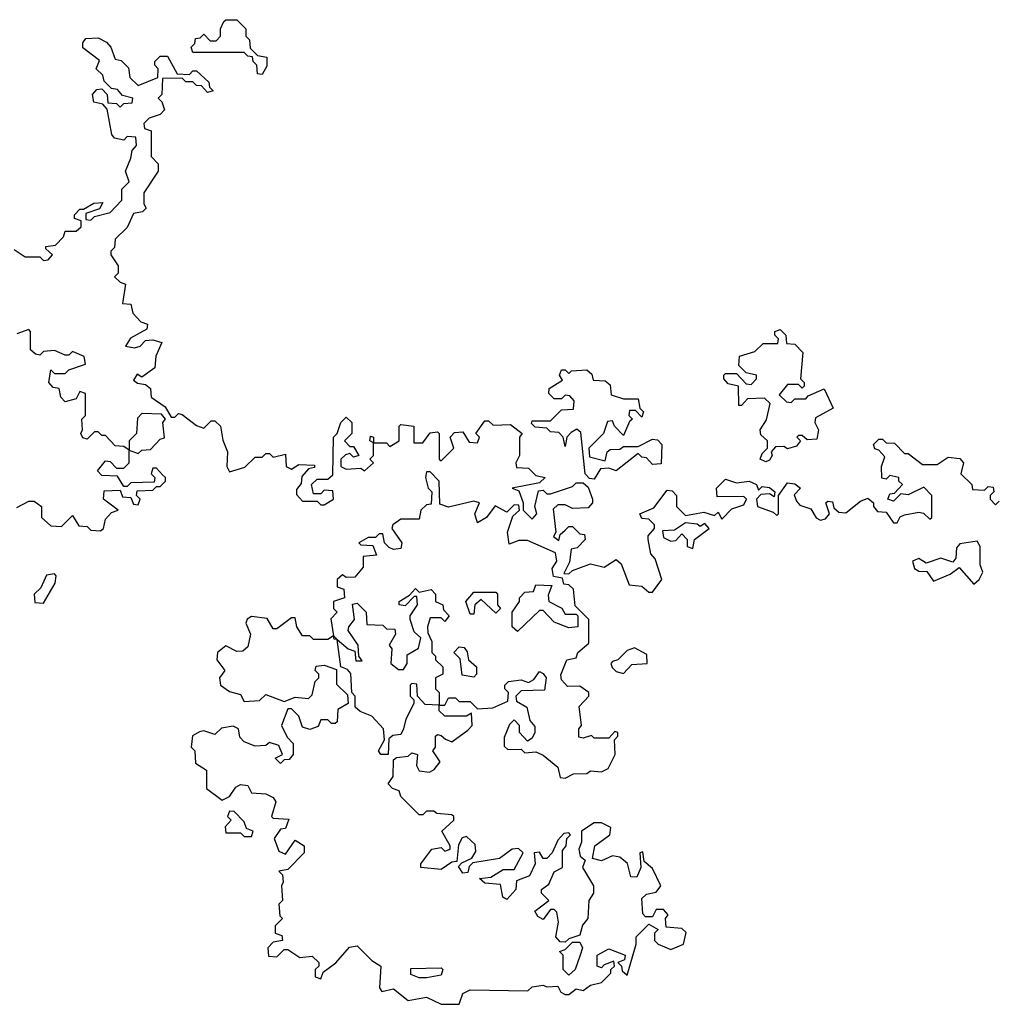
# Model space of a CAD drawing. Extents: x 2029826 to 2248070, y 228728 to 402406.
# Tile 340 of 368: x 2169590 to 2172270, y 311650 to 314350. Entities that reach past the tile are written whole.
import ezdxf

# ---------------------------------------------------------------- set-up
doc = ezdxf.new("R2010")
doc.units = 0

msp = doc.modelspace()

# ---------------------------------------------------------------- linework, layer by layer
at = {"layer": '0CON10XD'}
for points in [[(2170255, 314200), (2170241.7, 314201.7), (2170240, 314225), (2170230, 314235), (2170228.3, 314248.3), (2170215, 314250), (2170205, 314260), (2170065, 314260), (2170060, 314275), (2170070, 314285), (2170071.7, 314298.3), (2170085, 314300), (2170095, 314310), (2170111.7, 314291.7), (2170128.3, 314291.7), (2170140, 314305), (2170140, 314325), (2170150, 314345), (2170155, 314350), (2170185, 314350), (2170210, 314325), (2170210, 314305), (2170220, 314295), (2170221.7, 314271.7), (2170241.7, 314251.7), (2170267, 314247), (2170267, 314223), (2170255, 314200)], [(2169575, 313720), (2169605, 313700), (2169645, 313700), (2169655, 313690), (2169668.3, 313691.7), (2169680, 313705), (2169661.7, 313721.7), (2169661.7, 313728.3), (2169688.3, 313731.7), (2169710, 313755), (2169715, 313770), (2169745, 313770), (2169758.3, 313781.7), (2169758.3, 313798.3), (2169740, 313805), (2169740, 313815), (2169755, 313830), (2169765, 313830), (2169793, 313847), (2169818.3, 313848.3), (2169808.3, 313831.7), (2169771.7, 313818.3), (2169771.7, 313801.7), (2169785, 313800), (2169795, 313810), (2169838.3, 313821.7), (2169870, 313855), (2169870, 313885), (2169890, 313905), (2169880, 313935), (2169895, 313970), (2169898.3, 313991.7), (2169910, 314005), (2169908.3, 314028.3), (2169885, 314030), (2169875, 314020), (2169850, 314025), (2169842.5, 314035), (2169830, 314105), (2169818.3, 314118.3), (2169793.6, 314123.6), (2169790, 314145), (2169801.7, 314158.3), (2169815, 314160), (2169830, 314145), (2169831.7, 314121.7), (2169855, 314120), (2169865, 314110), (2169875, 314120), (2169898.3, 314121.7), (2169900, 314135), (2169871.7, 314141.7), (2169858.3, 314158.3), (2169841.7, 314161.7), (2169821.7, 314181.7), (2169818.3, 314198.3), (2169800, 314215), (2169808.3, 314238.3), (2169763, 314273), (2169763, 314287), (2169771.7, 314298.3), (2169805, 314300), (2169828.3, 314288.3), (2169840, 314275), (2169851.7, 314241.7), (2169868.3, 314238.3), (2169888.3, 314218.3), (2169891.7, 314191.7), (2169915, 314170), (2169968.3, 314191.7), (2169970, 314215), (2169960, 314225), (2169960, 314235), (2169975, 314250), (2169995, 314250), (2170021.7, 314201.7), (2170055, 314200), (2170065, 314210), (2170075, 314210), (2170108.3, 314178.3), (2170110, 314165), (2170120, 314155), (2170105, 314150), (2170088.3, 314168.3), (2170075, 314170), (2170065, 314180), (2170045, 314180), (2170035, 314190), (2169981.7, 314188.3), (2169980, 314145), (2169970, 314135), (2169980, 314125), (2169987, 314103), (2169975, 314090), (2169945, 314080), (2169930, 314065), (2169931.7, 314051.7), (2169950, 314045), (2169950, 313975), (2169970, 313955), (2169970, 313935), (2169930, 313875), (2169930, 313845), (2169937, 313833), (2169927, 313823), (2169901.7, 313818.3), (2169885, 313780), (2169851.7, 313748.3), (2169850, 313725), (2169840, 313715), (2169840, 313705), (2169860, 313675), (2169860, 313655), (2169850, 313645), (2169865, 313630), (2169880, 313625), (2169871.7, 313571.7), (2169895, 313570), (2169900, 313545), (2169921.7, 313521.7), (2169940, 313515), (2169938.3, 313501.7), (2169893.6, 313476.4), (2169880, 313455), (2169905, 313450), (2169920, 313455), (2169935, 313470), (2169955, 313472.5), (2169980, 313465), (2169963, 313427), (2169960, 313395), (2169925, 313370), (2169911.7, 313378.3), (2169901.7, 313361.7), (2169913, 313353), (2169935, 313350), (2169948.3, 313338.3), (2169950, 313315), (2169988.3, 313288.3), (2170005, 313260), (2170015, 313260), (2170025, 313270), (2170035, 313267.5), (2170075, 313237.5), (2170095, 313230), (2170115, 313250), (2170125, 313250), (2170140, 313235), (2170146.7, 313196.7), (2170160, 313165), (2170157.5, 313125), (2170165, 313110), (2170206.7, 313123.3), (2170235, 313150), (2170255, 313150), (2170265, 313160), (2170275, 313160), (2170285, 313150), (2170318.3, 313158.3), (2170320, 313125), (2170335, 313117.5), (2170355, 313130), (2170398.3, 313128.3), (2170398.3, 313121.7), (2170381.7, 313118.3), (2170363, 313097), (2170361.7, 313078.3), (2170348.3, 313061.7), (2170348.3, 313048.3), (2170365, 313030), (2170405, 313030), (2170415, 313020), (2170425, 313020), (2170450, 313035), (2170448.3, 313058.3), (2170425, 313060), (2170415, 313050), (2170395, 313050), (2170390, 313075), (2170405, 313090), (2170435, 313090), (2170448.3, 313101.7), (2170450, 313205), (2170460, 313215), (2170470, 313245), (2170485, 313260), (2170500, 313245), (2170500, 313215), (2170480, 313195), (2170495, 313180), (2170505, 313180), (2170520, 313155), (2170505, 313150), (2170495, 313160), (2170483, 313157), (2170470, 313145), (2170470, 313125), (2170485, 313117.5), (2170525, 313120), (2170535, 313112.5), (2170560, 313135), (2170550, 313145), (2170560, 313155), (2170560, 313190), (2170550, 313195), (2170551.7, 313208.3), (2170560, 313205), (2170560, 313190), (2170595, 313190), (2170605, 313180), (2170630, 313195), (2170630, 313235), (2170635, 313240), (2170670, 313235), (2170670, 313190), (2170695, 313190), (2170715, 313217.5), (2170735, 313220), (2170740, 313215), (2170740, 313145), (2170745, 313140), (2170780, 313175), (2170770, 313205), (2170781.7, 313218.3), (2170805, 313220), (2170821.7, 313191.7), (2170845, 313190), (2170850, 313205), (2170840, 313215), (2170865, 313250), (2170875, 313250), (2170888.3, 313238.3), (2170935, 313240), (2170967.5, 313215), (2170960, 313205), (2170960, 313155), (2170950, 313135), (2170951.7, 313121.7), (2170985, 313120), (2171005, 313100), (2171030, 313095), (2171015, 313080), (2170940, 313065), (2170958.3, 313058.3), (2170970, 313025), (2170970, 313005), (2170995, 312980), (2171007.5, 312995), (2171002.5, 313015), (2171011.7, 313058.3), (2171025, 313060), (2171035, 313050), (2171045, 313050), (2171105, 313070), (2171115, 313080), (2171135, 313080), (2171148.3, 313068.3), (2171160, 313035), (2171160, 313025), (2171148.3, 313011.7), (2171105, 313010), (2171085, 313020), (2171065, 313020), (2171052.5, 313007.5), (2171060, 312945), (2171053, 312933), (2171068.3, 312921.7), (2171071.7, 312938.3), (2171085, 312950)], [(2169582.5, 313012.5), (2169615, 313030), (2169629.3, 313029.3), (2169650, 313015), (2169650, 312985), (2169675, 312962.5), (2169705, 312960), (2169735, 312990), (2169751.7, 312961.7), (2169775, 312960), (2169785, 312950), (2169811.7, 312948.3), (2169820, 312955), (2169825, 312980), (2169841.7, 312998.3), (2169860, 313005), (2169820, 313035), (2169821.7, 313058.3), (2169865, 313060), (2169871.7, 313041.7), (2169895, 313040), (2169901.7, 313021.7), (2169915, 313020), (2169920, 313035), (2169910, 313045), (2169911.7, 313058.3), (2169955, 313060), (2169965, 313070), (2169975, 313070), (2169990, 313085), (2169990, 313095), (2169981.7, 313101.7), (2169965, 313120), (2169955, 313120), (2169950, 313105), (2169960, 313095), (2169958.3, 313081.7), (2169895, 313080), (2169885, 313070), (2169875, 313070), (2169858.3, 313098.3), (2169815, 313100), (2169803, 313113), (2169825, 313140), (2169838.3, 313138.3), (2169855, 313120), (2169875, 313120), (2169890, 313135), (2169890, 313170), (2169875, 313180), (2169851.7, 313181.7), (2169825, 313210), (2169815, 313210), (2169805, 313220), (2169795, 313220), (2169775, 313200), (2169763.3, 313203.3), (2169757.5, 313215), (2169762.5, 313225), (2169760, 313255), (2169770, 313265), (2169770, 313325), (2169755, 313330), (2169745, 313310), (2169715, 313302.5), (2169702.5, 313315), (2169698.3, 313338.3), (2169681.7, 313341.7), (2169670, 313355), (2169675, 313390), (2169685, 313380), (2169715, 313380), (2169725, 313390), (2169770, 313405), (2169766.4, 313426.4), (2169735, 313440), (2169725, 313430), (2169715, 313430), (2169685, 313442.5), (2169655, 313440), (2169645, 313430), (2169633, 313433), (2169620, 313445), (2169620, 313495), (2169615, 313500), (2169581.7, 313488.3)], [(2171635, 313137.5), (2171620, 313145), (2171625, 313160), (2171640, 313175), (2171640, 313195), (2171621.7, 313211.7), (2171620, 313225), (2171637, 313253), (2171647.5, 313297.5), (2171631.7, 313311.7), (2171585, 313310), (2171568.3, 313291.7), (2171561.7, 313291.7), (2171560, 313345), (2171531.7, 313351.7), (2171520, 313365), (2171520, 313375), (2171525, 313380), (2171555, 313380), (2171581.7, 313351.7), (2171595, 313350), (2171610, 313365), (2171610, 313375), (2171581.7, 313381.7), (2171561.7, 313401.7), (2171563, 313427), (2171605, 313440), (2171628.3, 313461.7), (2171668.3, 313461.7), (2171670, 313475), (2171660, 313485), (2171660, 313495), (2171675, 313500), (2171690, 313485), (2171691.7, 313461.7), (2171715, 313460), (2171737, 313437), (2171730, 313365), (2171740, 313355), (2171740, 313345), (2171735, 313340), (2171725, 313350), (2171695, 313350), (2171671.7, 313321.7), (2171691.7, 313301.7), (2171705, 313300), (2171715, 313310), (2171745, 313310), (2171751.7, 313318.3), (2171795, 313337.5), (2171820, 313285), (2171771.7, 313258.3), (2171770, 313245), (2171780, 313225), (2171775, 313200), (2171748.3, 313198.3), (2171735, 313210), (2171725, 313210), (2171720, 313205), (2171730, 313195), (2171719.3, 313180.7), (2171695, 313173.3), (2171685, 313180), (2171661.7, 313178.3), (2171650, 313165), (2171652.5, 313155), (2171645, 313142.5), (2171635, 313137.5)], [(2171165, 313090), (2171151.7, 313091.7), (2171140, 313105), (2171128.3, 313218.3), (2171117.5, 313227.5), (2171101.7, 313218.3), (2171090, 313205), (2171085, 313180), (2171080, 313205), (2171068.3, 313218.3), (2171045, 313220), (2171035, 313230), (2171003, 313233), (2170993, 313243), (2170995, 313250), (2171045, 313250), (2171075, 313280), (2171108.3, 313281.7), (2171110, 313305), (2171098.3, 313318.3), (2171085, 313320), (2171075, 313310), (2171055, 313310), (2171040, 313325), (2171041.7, 313338.3), (2171078.3, 313361.7), (2171070, 313375), (2171075, 313390), (2171085, 313390), (2171095, 313380), (2171102.5, 313387.5), (2171145, 313390), (2171158.3, 313378.3), (2171161.7, 313361.7), (2171195, 313360), (2171208.3, 313348.3), (2171211.7, 313321.7), (2171245, 313310), (2171285, 313310), (2171290, 313285), (2171300, 313275), (2171295, 313260), (2171278.3, 313278.3), (2171261.7, 313278.3), (2171260, 313265), (2171270, 313255), (2171261.7, 313248.3), (2171245, 313210), (2171220, 313235), (2171215, 313250), (2171201.7, 313248.3), (2171190, 313215), (2171150, 313175), (2171151.7, 313151.7), (2171195, 313140), (2171200, 313165), (2171208.3, 313171.7), (2171235, 313172.5), (2171245, 313180), (2171285, 313180), (2171325, 313200), (2171338.3, 313198.3), (2171350, 313185), (2171348.3, 313131.7), (2171325, 313130), (2171308.3, 313148.3), (2171295, 313150), (2171285, 313160), (2171225, 313112.5), (2171205, 313120), (2171181.7, 313118.3), (2171165, 313090)], [(2169915, 313160), (2169925, 313170), (2169948.3, 313171.7), (2169975, 313200), (2169987, 313203), (2169982.5, 313245), (2169990, 313255), (2169978.3, 313268.3), (2169925, 313270), (2169913, 313257), (2169910, 313215), (2169890, 313195), (2169890, 313170), (2169915, 313160)], [(2171085, 312950), (2171095, 312960), (2171105, 312960), (2171125, 312940), (2171138.3, 312938.3), (2171140, 312925), (2171118.3, 312901.7), (2171101.7, 312898.3), (2171097.5, 312862.5), (2171081.7, 312831.7), (2171095, 312830), (2171105, 312840), (2171155, 312857.5), (2171191.7, 312848.3), (2171225, 312870), (2171238.3, 312858.3), (2171260.7, 312800.7), (2171295, 312796.7), (2171315, 312780), (2171325, 312780), (2171350, 312815), (2171331.7, 312871.7), (2171320, 312885), (2171312.5, 312925), (2171312.5, 312935), (2171330, 312955), (2171330, 312965), (2171315, 312980), (2171295, 312982.5), (2171290, 312995), (2171328.3, 313011.7), (2171365, 313060), (2171378.3, 313058.3), (2171390, 313045), (2171390, 313015), (2171415, 312990), (2171465, 313000), (2171495, 312990), (2171505, 313000), (2171515, 312980), (2171541.7, 313008.3), (2171575, 313020), (2171582.5, 313035), (2171575, 313042.5), (2171501.7, 313041.7), (2171500, 313065), (2171525, 313090), (2171555, 313080), (2171590, 313085), (2171610, 313075), (2171615, 313060), (2171625, 313070), (2171645, 313067.5), (2171660, 313055), (2171658.3, 313041.7), (2171645, 313050), (2171621.7, 313048.3), (2171610, 313035), (2171612.5, 313015), (2171655, 313000), (2171665, 312990), (2171670, 312995), (2171670, 313045), (2171695, 313080), (2171715, 313077.5), (2171730, 313065), (2171713, 313047), (2171719.3, 313029.3), (2171728.8, 313018.8), (2171758.8, 313008.8), (2171773.6, 312983.6), (2171785, 312977.5), (2171798.8, 312981.2), (2171810, 312995), (2171800, 313025), (2171805, 313030), (2171818.3, 313028.3), (2171821.7, 313011.7), (2171835, 313000), (2171855, 312997.5), (2171895, 313030), (2171915, 313037.5), (2171930, 313025), (2171930, 313015), (2171941.7, 313001.7), (2171965, 313000), (2171985, 312970), (2171995, 312970), (2172003.6, 312986.4), (2172015, 312992.5), (2172055, 313000), (2172067, 312997), (2172085, 312980), (2172090, 312985), (2172090, 313045), (2172068.3, 313068.3), (2172025, 313047.5), (2172005, 313050), (2171995, 313040), (2171985, 313030), (2171970, 313035), (2171975, 313050), (2171988.3, 313051.7), (2172010, 313075), (2172000, 313085), (2172000, 313095), (2171975, 313100), (2171965, 313090), (2171953, 313093), (2171952.5, 313125), (2171961.7, 313151.7), (2171945, 313170), (2171933.6, 313173.6), (2171930, 313185), (2171945, 313200), (2171955, 313200), (2171965, 313190), (2171988.3, 313188.3), (2172015, 313160), (2172025, 313160), (2172065, 313130), (2172105, 313130), (2172135, 313150), (2172167, 313147), (2172177.5, 313135), (2172170, 313105), (2172200, 313075), (2172201.7, 313061.7), (2172235, 313060), (2172245, 313070), (2172258.3, 313068.3), (2172260, 313055), (2172250, 313045), (2172250, 313035), (2172265, 313020), (2172275, 313030)], [(2171085, 312270), (2171108.3, 312281.7), (2171145, 312282.5), (2171155, 312290), (2171185, 312287.5), (2171203, 312297), (2171222.5, 312335), (2171220, 312375), (2171230, 312385), (2171230, 312395), (2171221.7, 312398.3), (2171205, 312380), (2171165, 312380), (2171157.5, 312387.5), (2171135, 312380), (2171123, 312383), (2171122.5, 312405), (2171130, 312415), (2171123.6, 312466.4), (2171150, 312495), (2171150, 312505), (2171125, 312522.5), (2171091.7, 312521.7), (2171075, 312540), (2171073.6, 312553.6), (2171090, 312595), (2171115, 312600), (2171120, 312615), (2171150, 312640), (2171150, 312705), (2171113, 312743), (2171108.3, 312788.3), (2171095, 312800), (2171081.7, 312801.7), (2171078.3, 312818.3), (2171053, 312823), (2171050, 312845), (2171062.5, 312865), (2171058.3, 312888.3), (2170981.7, 312921.7), (2170958.3, 312921.7), (2170931.7, 312911.7), (2170927.5, 312945), (2170941.7, 312988.3), (2170960, 313005), (2170958.3, 313018.3), (2170945, 313020), (2170925, 313000), (2170893, 313017), (2170870, 312985), (2170845, 312970), (2170837.5, 312995), (2170850, 313025), (2170835, 313030), (2170765, 313013.3), (2170741.7, 313021.7), (2170740, 313085), (2170715, 313110), (2170705, 313110), (2170702.5, 313095), (2170710, 313065), (2170720, 313055), (2170718.3, 313021.7), (2170705, 313020), (2170690, 313005), (2170685, 312980), (2170635, 312980), (2170612.5, 312965), (2170610, 312955), (2170637.5, 312915), (2170635, 312900), (2170615, 312897.5), (2170602.5, 312902.5), (2170590, 312915), (2170585, 312940), (2170575, 312940), (2170565, 312930), (2170545, 312930), (2170520, 312915), (2170525, 312910), (2170558.3, 312908.3), (2170568.3, 312881.7), (2170531.7, 312878.3), (2170531.7, 312848.3), (2170508.3, 312821.7), (2170485, 312820), (2170475, 312827.5), (2170460, 312815), (2170460, 312795), (2170478.3, 312788.3), (2170480, 312765), (2170450, 312755), (2170450, 312735), (2170460, 312725), (2170442.5, 312707.5), (2170450, 312660), (2170460.6, 312650.7), (2170490, 312625), (2170508.3, 312618.3), (2170511.7, 312591.7), (2170528.3, 312591.7), (2170520, 312605), (2170517.5, 312635), (2170490, 312675), (2170492.5, 312685), (2170507.5, 312705), (2170502.5, 312747.5), (2170515, 312750), (2170540, 312725), (2170541.7, 312691.7), (2170585, 312690), (2170595, 312680), (2170618.3, 312678.3), (2170620, 312665), (2170602.5, 312635), (2170610, 312625), (2170607.5, 312585), (2170628.3, 312568.3), (2170641.7, 312568.3), (2170652.5, 312585), (2170651.7, 312608.3), (2170683, 312627), (2170690, 312655), (2170671.7, 312671.7), (2170660, 312705), (2170660, 312715), (2170680, 312745), (2170678.3, 312768.3), (2170671.7, 312768.3), (2170647, 312743), (2170630, 312745), (2170630, 312755), (2170658.3, 312771.7), (2170675, 312790), (2170685, 312780), (2170717.5, 312787.5), (2170730, 312775), (2170730, 312755), (2170750, 312745), (2170751.7, 312731.7), (2170767.5, 312715), (2170755, 312700), (2170745, 312710), (2170715, 312710), (2170707.5, 312685), (2170708.3, 312668.3), (2170720, 312645), (2170720, 312615), (2170730, 312605), (2170730, 312595), (2170750, 312575), (2170750, 312555), (2170730, 312545), (2170730, 312515), (2170740, 312505), (2170740, 312470), (2170755, 312470), (2170765, 312490), (2170785, 312490), (2170795, 312480), (2170825, 312480), (2170845, 312460), (2170887, 312463), (2170928.3, 312481.7), (2170930, 312505), (2170920, 312515), (2170920, 312525), (2170930, 312535), (2170965, 312540), (2170985, 312532.5), (2170999.3, 312540.7), (2171015, 312562.5), (2171025, 312557.5), (2171033.3, 312545), (2171028.3, 312511.7), (2170965, 312510), (2170950, 312495), (2170951.7, 312481.7), (2170980, 312465), (2170988.3, 312428.3), (2171001.7, 312411.7), (2171002.5, 312395), (2170995, 312380), (2170981.7, 312371.7), (2170960, 312395), (2170960, 312415), (2170945, 312430), (2170933, 312417), (2170918.3, 312381.7), (2170918.3, 312358.3), (2170928.3, 312348.3), (2170965, 312350), (2170975, 312340), (2171005, 312342.5), (2171025, 312333.3), (2171065, 312300), (2171071.7, 312271.7), (2171085, 312270)], [(2171435, 312900), (2171440, 312925), (2171480, 312955), (2171468.3, 312968.3), (2171455, 312960), (2171447, 312967), (2171415, 312970), (2171385, 312950), (2171351.7, 312948.3), (2171355, 312930), (2171375, 312920), (2171388.3, 312921.7), (2171405, 312940), (2171420, 312925), (2171420, 312905), (2171435, 312900)], [(2172205, 312802.5), (2172220, 312815), (2172230, 312835), (2172222.5, 312855), (2172222.5, 312905), (2172215, 312920), (2172167, 312913), (2172158.3, 312901.7), (2172156.4, 312873.6), (2172147.5, 312862.5), (2172115, 312873.3), (2172075, 312860), (2172055, 312872.5), (2172037.5, 312865), (2172042.5, 312845), (2172055, 312837.5), (2172077, 312837), (2172095, 312810), (2172140.7, 312829.3), (2172165, 312847.5), (2172205, 312802.5)], [(2169655, 312750), (2169687.5, 312805), (2169690, 312825), (2169685, 312830), (2169663.3, 312826.7), (2169648.3, 312791.7), (2169630, 312775), (2169631.7, 312751.7), (2169655, 312750)], [(2170955, 312672.5), (2170940, 312685), (2170940, 312725), (2170960, 312755), (2170960, 312765), (2170975, 312780), (2170998.3, 312781.7), (2171005, 312800), (2171048.3, 312798.3), (2171038.3, 312771.7), (2171040, 312755), (2171076.4, 312736.4), (2171085, 312720), (2171115, 312720), (2171120, 312715), (2171120, 312685), (2171095, 312682.5), (2171055, 312697.5), (2171025, 312730), (2171015, 312730), (2170955, 312672.5)], [(2170835, 312720), (2170825, 312720), (2170812.5, 312755), (2170835, 312780), (2170895, 312780), (2170900, 312775), (2170900, 312745), (2170907.5, 312735), (2170895, 312722.5), (2170855, 312760), (2170837.5, 312745), (2170835, 312720)], [(2170795, 311650), (2170805, 311680), (2170825, 311690), (2170983.3, 311686.7), (2170995, 311697.5), (2171025, 311702.5), (2171035, 311697.5), (2171065, 311700), (2171073.6, 311683.6), (2171085, 311676.7), (2171095, 311676.7), (2171115, 311692.5), (2171135, 311687.5), (2171155, 311702.5), (2171185, 311710), (2171210, 311735), (2171210, 311745), (2171220, 311755), (2171218.3, 311768.3), (2171191.7, 311758.3), (2171185, 311750), (2171172.5, 311755), (2171172.5, 311785), (2171205, 311802.5), (2171250, 311785), (2171248.3, 311771.7), (2171230, 311765), (2171240, 311755), (2171241.7, 311741.7), (2171255, 311730), (2171280, 311815), (2171280, 311835), (2171315, 311870), (2171340, 311855), (2171330, 311845), (2171330, 311825), (2171340, 311815), (2171375, 311800), (2171410, 311815), (2171417, 311847), (2171405, 311857.5), (2171361.7, 311861.7), (2171360, 311885), (2171367.5, 311895), (2171355, 311910), (2171335, 311910), (2171325, 311890), (2171305, 311890), (2171298.3, 311898.3), (2171295, 311940), (2171308.3, 311951.7), (2171335, 311957.5), (2171347.5, 311975), (2171325, 312022.5), (2171301.7, 312041.7), (2171298.3, 312068.3), (2171290, 312065), (2171292.5, 312025), (2171281.7, 311998.3), (2171265, 312000), (2171256.2, 312036.2), (2171235, 312053.3), (2171215, 312056.7), (2171185, 312043.3), (2171160, 312050), (2171166.7, 312085), (2171207.5, 312115), (2171210, 312135), (2171185, 312147.5), (2171165, 312147.5), (2171130, 312125), (2171130, 312095), (2171122.5, 312075), (2171126.4, 312056.4), (2171140, 312045), (2171132.5, 312025), (2171162.5, 311975), (2171162.5, 311955), (2171150, 311935), (2171147.5, 311885), (2171133, 311867), (2171125, 311840), (2171095, 311830), (2171085, 311820), (2171071.7, 311821.7), (2171060, 311835), (2171066.7, 311875), (2171062.5, 311902.5), (2171055, 311910), (2171045, 311910), (2171025, 311882.5), (2171010.7, 311890.7), (2171002.5, 311905), (2171040, 311935), (2171020, 311955), (2171020, 311965), (2171040.7, 311979.3), (2171055, 312013.3), (2171077.5, 312025), (2171078.3, 312071.7), (2171087.5, 312085), (2171090, 312105), (2171100, 312115), (2171095, 312120), (2171081.7, 312118.3), (2171065, 312100), (2171050, 312065), (2171035, 312050), (2171025, 312050), (2171015, 312067.5), (2171000, 312065), (2171003.3, 312035), (2170987.5, 312002.5), (2170951.7, 311988.3), (2170950, 311965), (2170925, 311937.5), (2170914.1, 311944.1), (2170908.3, 311978.3), (2170865, 311982.5), (2170850, 311995), (2170881.7, 311998.3), (2170915, 312020), (2170945, 312020), (2170970, 312065), (2170957, 312077), (2170940, 312075), (2170905, 312050), (2170832.5, 312037.5), (2170821.7, 312028.3), (2170818.3, 312011.7), (2170805, 312010), (2170792.5, 312027.5), (2170801.7, 312038.3), (2170829.3, 312050.7), (2170840.7, 312069.3), (2170838.3, 312088.3), (2170815, 312110), (2170803.3, 312106.7), (2170793, 312087), (2170788.3, 312041.7), (2170775, 312040), (2170745, 312020), (2170690, 312025), (2170690, 312035), (2170720, 312075), (2170745, 312080), (2170755, 312070), (2170770, 312075), (2170770, 312085), (2170747.5, 312125), (2170780, 312155), (2170780, 312165), (2170775, 312170), (2170733, 312173), (2170725, 312180), (2170705, 312180), (2170695, 312170), (2170685, 312170), (2170635, 312220), (2170630, 312235), (2170611.7, 312241.7), (2170600, 312255), (2170613.3, 312275), (2170615, 312320), (2170623, 312327), (2170655, 312330), (2170665, 312340), (2170680, 312335), (2170677.5, 312305), (2170685, 312290), (2170713, 312287), (2170726.4, 312293.6), (2170742.5, 312315), (2170722.5, 312345), (2170730, 312355), (2170730, 312385), (2170735, 312390), (2170745, 312387.5), (2170757, 312377), (2170775, 312370), (2170818.3, 312401.7), (2170830, 312415), (2170828.3, 312448.3), (2170815, 312440), (2170755, 312440), (2170740, 312455), (2170740, 312470), (2170701.7, 312471.7), (2170680, 312495), (2170678.3, 312528.3), (2170665, 312530), (2170660, 312525), (2170660, 312495), (2170670, 312485), (2170670, 312475), (2170648.3, 312431.7), (2170642.5, 312405), (2170635, 312390), (2170613, 312387), (2170601.7, 312378.3), (2170600, 312335), (2170580, 312335), (2170573.3, 312345), (2170590, 312375), (2170587.5, 312405), (2170555, 312440), (2170523, 312453), (2170510, 312465), (2170510, 312495), (2170500, 312505), (2170497.5, 312557.5), (2170488.3, 312568.3), (2170470, 312575), (2170460.6, 312650.7), (2170451.7, 312651.7), (2170450, 312660), (2170435, 312650), (2170395, 312650), (2170385, 312660), (2170365, 312660), (2170350, 312685), (2170345, 312710), (2170335, 312710), (2170295, 312680), (2170285, 312680), (2170268.3, 312708.3), (2170225, 312713.3), (2170213.6, 312706.4), (2170210, 312695), (2170222.5, 312665), (2170215, 312630), (2170201.7, 312618.3), (2170185, 312617.5), (2170155, 312633.3), (2170132.5, 312615), (2170130, 312595), (2170152.5, 312565), (2170137.5, 312545), (2170140, 312525), (2170165, 312507.5), (2170195, 312500), (2170205, 312480), (2170247, 312483), (2170265, 312500), (2170315, 312480), (2170345, 312492.5), (2170381.7, 312488.3), (2170391.7, 312498.3), (2170400, 312535), (2170410, 312545), (2170410, 312555), (2170400, 312565), (2170403, 312577), (2170425, 312580), (2170458.3, 312568.3), (2170458.3, 312528.3), (2170488.3, 312498.3), (2170490, 312475), (2170461.7, 312458.3), (2170460, 312425), (2170455, 312420), (2170445, 312420), (2170435, 312430), (2170415, 312430), (2170408.3, 312411.7), (2170385, 312403.3), (2170365, 312410), (2170355, 312440), (2170335, 312460), (2170325, 312460), (2170307.5, 312415), (2170323, 312383), (2170340, 312365), (2170340, 312335), (2170328.3, 312321.7), (2170315, 312320), (2170305, 312310), (2170290, 312325), (2170310, 312335), (2170300, 312360), (2170275, 312367.5), (2170265, 312360), (2170235, 312357.5), (2170205, 312370), (2170193, 312383), (2170190, 312405), (2170175, 312412.5), (2170143, 312407), (2170125, 312390), (2170095, 312400), (2170083, 312397), (2170063.9, 312386.1), (2170060, 312355), (2170070, 312345), (2170071.7, 312311.7), (2170101.7, 312291.7), (2170101.7, 312241.7), (2170145, 312210), (2170165, 312220), (2170182.5, 312245), (2170195, 312252.5), (2170215, 312250), (2170225, 312230), (2170265, 312227.5), (2170285, 312217.5), (2170292.5, 312205), (2170280, 312165), (2170285, 312160), (2170327.5, 312157.5), (2170318.3, 312131.7), (2170305, 312130), (2170287.5, 312105), (2170300, 312070), (2170318.3, 312061.7), (2170345, 312100), (2170370, 312085), (2170370, 312065), (2170325, 312020), (2170300, 312015), (2170310, 312005), (2170312.5, 311985), (2170307.5, 311975), (2170310, 311935), (2170300, 311925), (2170303, 311893), (2170310, 311885), (2170290, 311865), (2170290, 311845), (2170308.3, 311838.3), (2170310, 311825), (2170285, 311820), (2170270, 311805), (2170271.7, 311781.7), (2170295, 311780), (2170315, 311800), (2170325, 311800), (2170358.3, 311778.3), (2170391.7, 311781.7), (2170410, 311765), (2170410, 311755), (2170400, 311745), (2170400, 311725), (2170415, 311720), (2170421.7, 311738.3), (2170456.7, 311763.3), (2170493.6, 311806.4), (2170515, 311810), (2170555, 311770), (2170580, 311755), (2170576.7, 311695), (2170582.5, 311685), (2170615, 311692.5), (2170655, 311660), (2170705, 311670), (2170745, 311650), (2170795, 311650)], [(2170835, 312547.5), (2170802.5, 312552.5), (2170797, 312597), (2170780, 312615), (2170795, 312630), (2170808.3, 312628.3), (2170817, 312617), (2170820, 312595), (2170842.5, 312575), (2170842.5, 312555), (2170835, 312547.5)], [(2171245, 312557.5), (2171268.3, 312581.7), (2171310, 312585), (2171309.3, 312609.3), (2171275, 312627.5), (2171255, 312620), (2171230, 312595), (2171215, 312590), (2171210, 312585), (2171213.6, 312573.6), (2171225, 312562.5), (2171245, 312557.5)], [(2170225, 312110), (2170230, 312125), (2170211.7, 312131.7), (2170205, 312150), (2170178.3, 312178.3), (2170165, 312180), (2170160, 312165), (2170170, 312155), (2170153, 312137), (2170155, 312120), (2170195, 312120), (2170205, 312110), (2170225, 312110)], [(2171095, 311730), (2171080, 311745), (2171080, 311785), (2171070, 311795), (2171085, 311800), (2171105, 311820), (2171125, 311820), (2171132.5, 311805), (2171126.7, 311785), (2171112.5, 311745), (2171095, 311730)], [(2170705, 311722.5), (2170685, 311722.5), (2170661.7, 311731.7), (2170661.7, 311748.3), (2170745, 311750), (2170750, 311745), (2170745, 311730), (2170705, 311722.5)]]:
    msp.add_lwpolyline(points, dxfattribs=at)

doc.saveas('drawing.dxf')
